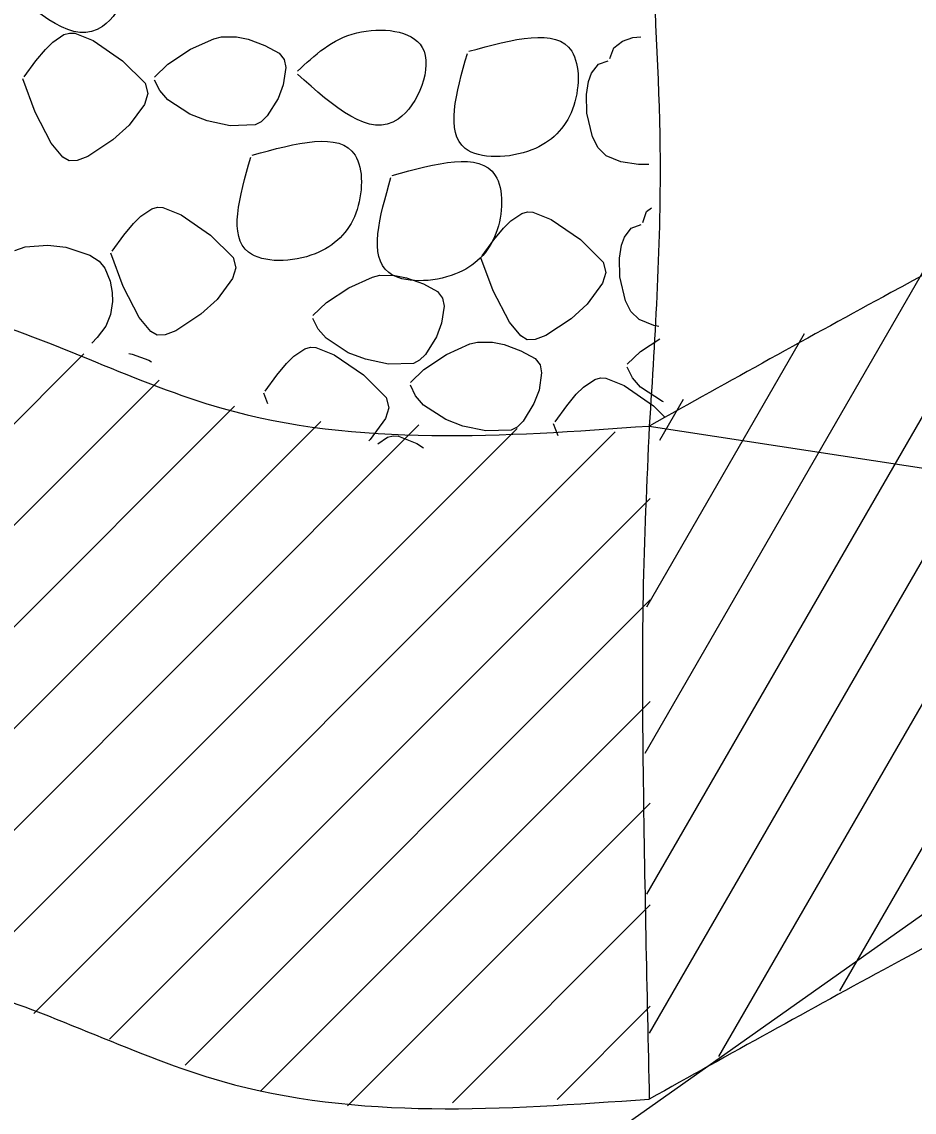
# Model space of a CAD drawing. Extents: x 3 to 3592, y -602 to 1171.
# Drawn here: x 3290.45 to 3315.32, y -163.99 to -133.62 of the extents above; entities that cross this region are included whole.
import ezdxf

# ---------------------------------------------------------------- set-up
doc = ezdxf.new("R2010")
doc.units = 0
doc.layers.add('1', color=7, linetype='Continuous')
doc.layers.add('2', color=7, linetype='Continuous')

msp = doc.modelspace()

# ---------------------------------------------------------------- linework, layer by layer
at = {"layer": '1'}
msp.add_line((2687.879, -601.809), (3528.879, -7.809), dxfattribs=at)
at = {"layer": '2'}
for p, q in [((3313.241, -160.61), (3329.081, -133.175)), ((3309.872, -162.443), (3325.716, -135.001)), ((3307.936, -161.795), (3322.351, -136.828)), ((3307.863, -157.919), (3318.986, -138.654)), ((3307.821, -153.989), (3315.621, -140.481)), ((3307.864, -149.913), (3312.256, -142.307)), ((3289.778, -145.272), (3292.179, -142.871)), ((3289.638, -148.242), (3294.28, -143.599)), ((3308.23, -145.277), (3308.89, -144.134)), ((3289.498, -151.211), (3296.382, -144.327)), ((3289.219, -157.15), (3301.518, -144.851)), ((3289.359, -154.181), (3298.783, -144.756)), ((3307.934, -144.88), (3363.528, -153.432)), ((3289.08, -160.12), (3304.253, -144.946)), ((3290.787, -161.242), (3306.988, -145.041)), ((3292.897, -161.962), (3307.963, -146.896)), ((3295.007, -162.682), (3307.963, -149.726)), ((3297.116, -163.402), (3307.963, -152.556)), ((3299.529, -163.819), (3307.963, -155.386)), ((3302.448, -163.73), (3307.963, -158.216)), ((3305.367, -163.641), (3307.963, -161.045))]:
    msp.add_line(p, q, dxfattribs=at)
for points in [[(3291.624, -133.975), (3291.779, -133.932)], [(3291.779, -133.932), (3291.931, -133.939)], [(3291.931, -133.939), (3292.442, -134.144)], [(3291.108, -134.387), (3291.313, -134.183)], [(3291.313, -134.183), (3291.624, -133.975)], [(3292.442, -134.144), (3293.259, -134.704)], [(3295.153, -134.383), (3295.804, -134.09)], [(3295.804, -134.09), (3296.017, -134.037)], [(3296.017, -134.037), (3296.432, -134.041)], [(3296.432, -134.041), (3296.758, -134.108)], [(3296.758, -134.108), (3297.227, -134.28)], [(3306.944, -134.341), (3307.186, -134.158)], [(3307.186, -134.158), (3307.48, -134.059)], [(3307.48, -134.059), (3307.698, -134.042)], [(3290.844, -134.707), (3291.108, -134.387)], [(3294.523, -134.8), (3295.153, -134.383)], [(3297.227, -134.28), (3297.621, -134.494)], [(3297.621, -134.494), (3297.762, -134.671)], [(3306.834, -134.645), (3306.944, -134.341)], [(3290.518, -135.151), (3290.844, -134.707)], [(3293.259, -134.704), (3293.89, -135.332)], [(3294.148, -135.16), (3294.523, -134.8)], [(3297.762, -134.671), (3297.805, -134.895)], [(3306.326, -135.053), (3306.517, -134.804)], [(3306.517, -134.804), (3306.793, -134.706)], [(3297.805, -134.895), (3297.735, -135.375)], [(3306.244, -135.282), (3306.326, -135.053)], [(3290.82, -136.134), (3290.477, -135.211)], [(3293.89, -135.332), (3293.964, -135.617)], [(3294.293, -135.535), (3294.148, -135.241)], [(3297.735, -135.375), (3297.592, -135.754)], [(3306.186, -135.641), (3306.244, -135.282)], [(3293.964, -135.617), (3293.868, -135.92)], [(3294.518, -135.793), (3294.293, -135.535)], [(3297.592, -135.754), (3297.289, -136.241)], [(3306.197, -136.164), (3306.186, -135.641)], [(3293.868, -135.92), (3293.44, -136.499)], [(3295.134, -136.196), (3294.518, -135.793)], [(3291.274, -137.003), (3290.82, -136.134)], [(3295.613, -136.38), (3295.134, -136.196)], [(3296.254, -136.515), (3295.613, -136.38)], [(3297.289, -136.241), (3297.121, -136.406)], [(3306.352, -136.827), (3306.197, -136.164)], [(3293.44, -136.499), (3292.991, -136.912)], [(3296.955, -136.493), (3296.254, -136.515)], [(3297.121, -136.406), (3296.955, -136.493)], [(3292.991, -136.912), (3292.288, -137.374)], [(3306.506, -137.128), (3306.352, -136.827)], [(3291.593, -137.388), (3291.274, -137.003)], [(3306.733, -137.352), (3306.506, -137.128)], [(3291.77, -137.493), (3291.593, -137.388)], [(3291.99, -137.488), (3291.77, -137.493)], [(3292.288, -137.374), (3291.99, -137.488)], [(3307.143, -137.518), (3306.733, -137.352)], [(3307.631, -137.598), (3307.143, -137.518)], [(3307.92, -137.594), (3307.631, -137.598)], [(3294.076, -138.831), (3294.231, -138.788)], [(3294.231, -138.788), (3294.384, -138.794)], [(3294.384, -138.794), (3294.894, -138.999)], [(3307.859, -138.904), (3307.996, -138.802)], [(3293.56, -139.243), (3293.765, -139.038)], [(3293.765, -139.038), (3294.076, -138.831)], [(3294.894, -138.999), (3295.711, -139.559)], [(3304.076, -139.167), (3304.387, -138.96)], [(3304.387, -138.96), (3304.542, -138.917)], [(3304.542, -138.917), (3304.694, -138.923)], [(3304.694, -138.923), (3305.205, -139.128)], [(3307.75, -139.209), (3307.859, -138.904)], [(3293.296, -139.562), (3293.56, -139.243)], [(3303.606, -139.691), (3303.871, -139.372)], [(3303.871, -139.372), (3304.076, -139.167)], [(3305.205, -139.128), (3306.022, -139.688)], [(3307.242, -139.617), (3307.433, -139.367)], [(3307.433, -139.367), (3307.709, -139.27)], [(3292.97, -140.006), (3293.296, -139.562)], [(3295.711, -139.559), (3296.343, -140.188)], [(3303.281, -140.135), (3303.606, -139.691)], [(3306.022, -139.688), (3306.653, -140.317)], [(3307.16, -139.846), (3307.242, -139.617)], [(3290.254, -139.992), (3290.548, -139.892)], [(3290.548, -139.892), (3291.176, -139.843)], [(3291.176, -139.843), (3291.678, -139.9)], [(3291.678, -139.9), (3292.35, -140.121)], [(3307.102, -140.205), (3307.16, -139.846)], [(3292.35, -140.121), (3292.603, -140.284)], [(3292.603, -140.284), (3292.769, -140.479)], [(3293.272, -140.989), (3292.93, -140.067)], [(3296.343, -140.188), (3296.416, -140.473)], [(3303.583, -141.118), (3303.24, -140.196)], [(3306.653, -140.317), (3306.727, -140.602)], [(3307.113, -140.728), (3307.102, -140.205)], [(3292.769, -140.479), (3292.911, -140.844)], [(3296.416, -140.473), (3296.32, -140.775)], [(3306.727, -140.602), (3306.631, -140.904)], [(3292.911, -140.844), (3292.968, -141.164)], [(3296.32, -140.775), (3295.892, -141.354)], [(3299.567, -141.026), (3300.218, -140.733)], [(3300.218, -140.733), (3300.431, -140.68)], [(3300.431, -140.68), (3300.846, -140.684)], [(3300.846, -140.684), (3301.172, -140.751)], [(3301.172, -140.751), (3301.641, -140.922)], [(3301.641, -140.922), (3302.035, -141.137)], [(3306.631, -140.904), (3306.203, -141.483)], [(3307.268, -141.39), (3307.113, -140.728)], [(3292.968, -141.164), (3292.976, -141.413)], [(3293.726, -141.858), (3293.272, -140.989)], [(3298.937, -141.443), (3299.567, -141.026)], [(3302.035, -141.137), (3302.176, -141.314)], [(3304.037, -141.987), (3303.583, -141.118)], [(3292.976, -141.413), (3292.926, -141.776)], [(3295.892, -141.354), (3295.443, -141.767)], [(3298.562, -141.803), (3298.937, -141.443)], [(3302.219, -141.537), (3302.149, -142.017)], [(3302.176, -141.314), (3302.219, -141.537)], [(3306.203, -141.483), (3305.754, -141.896)], [(3307.421, -141.691), (3307.268, -141.39)], [(3292.926, -141.776), (3292.789, -142.094)], [(3295.443, -141.767), (3294.74, -142.229)], [(3307.649, -141.915), (3307.421, -141.691)], [(3292.789, -142.094), (3292.553, -142.417)], [(3294.045, -142.243), (3293.726, -141.858)], [(3298.707, -142.178), (3298.562, -141.884)], [(3302.149, -142.017), (3302.006, -142.396)], [(3304.356, -142.372), (3304.037, -141.987)], [(3305.754, -141.896), (3305.051, -142.358)], [(3308.059, -142.081), (3307.649, -141.915)], [(3308.202, -142.105), (3308.059, -142.081)], [(3292.553, -142.417), (3292.402, -142.575)], [(3294.222, -142.349), (3294.045, -142.243)], [(3294.442, -142.343), (3294.222, -142.349)], [(3294.74, -142.229), (3294.442, -142.343)], [(3298.932, -142.436), (3298.707, -142.178)], [(3299.548, -142.839), (3298.932, -142.436)], [(3302.006, -142.396), (3301.703, -142.884)], [(3304.533, -142.478), (3304.356, -142.372)], [(3305.051, -142.358), (3304.753, -142.472)], [(3307.692, -142.801), (3308.224, -142.449)], [(3298.03, -142.937), (3298.341, -142.729)], [(3298.341, -142.729), (3298.496, -142.686)], [(3298.496, -142.686), (3298.648, -142.693)], [(3298.648, -142.693), (3299.159, -142.898)], [(3302.283, -142.886), (3302.934, -142.593)], [(3302.934, -142.593), (3303.147, -142.54)], [(3303.147, -142.54), (3303.563, -142.544)], [(3303.563, -142.544), (3303.888, -142.611)], [(3303.888, -142.611), (3304.358, -142.783)], [(3304.753, -142.472), (3304.533, -142.478)], [(3293.436, -142.859), (3293.525, -142.877)], [(3293.525, -142.877), (3293.994, -143.048)], [(3293.994, -143.048), (3294.067, -143.088)], [(3297.825, -143.141), (3298.03, -142.937)], [(3299.159, -142.898), (3299.976, -143.458)], [(3300.027, -143.022), (3299.548, -142.839)], [(3300.668, -143.157), (3300.027, -143.022)], [(3301.535, -143.049), (3301.369, -143.136)], [(3301.703, -142.884), (3301.535, -143.049)], [(3301.654, -143.303), (3302.283, -142.886)], [(3304.358, -142.783), (3304.752, -142.997)], [(3304.752, -142.997), (3304.892, -143.174)], [(3307.316, -143.161), (3307.692, -142.801)], [(3297.56, -143.461), (3297.825, -143.141)], [(3301.369, -143.136), (3300.668, -143.157)], [(3301.278, -143.663), (3301.654, -143.303)], [(3304.892, -143.174), (3304.935, -143.398)], [(3307.462, -143.536), (3307.316, -143.242)], [(3297.235, -143.905), (3297.56, -143.461)], [(3299.976, -143.458), (3300.607, -144.087)], [(3304.935, -143.398), (3304.866, -143.878)], [(3306.105, -143.793), (3306.416, -143.586)], [(3306.416, -143.586), (3306.571, -143.542)], [(3306.571, -143.542), (3306.724, -143.549)], [(3306.724, -143.549), (3307.234, -143.754)], [(3307.686, -143.794), (3307.462, -143.536)], [(3297.306, -144.266), (3297.194, -143.965)], [(3301.424, -144.038), (3301.278, -143.744)], [(3304.866, -143.878), (3304.722, -144.257)], [(3305.9, -143.997), (3306.105, -143.793)], [(3307.234, -143.754), (3308.051, -144.314)], [(3308.303, -144.197), (3307.686, -143.794)], [(3300.607, -144.087), (3300.681, -144.371)], [(3301.648, -144.296), (3301.424, -144.038)], [(3304.722, -144.257), (3304.42, -144.744)], [(3305.636, -144.317), (3305.9, -143.997)], [(3308.334, -144.209), (3308.303, -144.197)], [(3300.681, -144.371), (3300.585, -144.674)], [(3302.265, -144.699), (3301.648, -144.296)], [(3305.31, -144.761), (3305.636, -144.317)], [(3308.051, -144.314), (3308.359, -144.621)], [(3300.585, -144.674), (3300.157, -145.253)], [(3302.744, -144.883), (3302.265, -144.699)], [(3303.384, -145.018), (3302.744, -144.883)], [(3304.42, -144.744), (3304.251, -144.909)], [(3305.391, -145.149), (3305.27, -144.822)], [(3300.644, -145.195), (3300.799, -145.152)], [(3300.799, -145.152), (3300.951, -145.159)], [(3300.951, -145.159), (3301.462, -145.363)], [(3304.085, -144.996), (3303.384, -145.018)], [(3304.251, -144.909), (3304.085, -144.996)], [(3300.157, -145.253), (3300.118, -145.288)], [(3300.367, -145.379), (3300.644, -145.195)], [(3301.462, -145.363), (3301.645, -145.489)]]:
    msp.add_lwpolyline(points, dxfattribs=at)
for points in [[(3349.184, -122.38), (3344.723, -124.963), (3341.905, -126.841), (3336.27, -128.954), (3329.93, -132.711), (3324.295, -135.998), (3314.668, -141.164), (3307.934, -144.88)], [(3307.934, -126.13), (3307.996, -131.033), (3308.231, -137.137), (3307.934, -144.88)], [(3289.896, -132.417), (3291.552, -131.347), (3293.37, -131.751), (3292.703, -133.75), (3289.896, -132.498)], [(3298.134, -134.998), (3299.79, -133.927), (3301.607, -134.331), (3300.941, -136.331), (3298.134, -135.078)], [(3302.907, -134.441), (3305.775, -134.441), (3305.795, -136.056), (3304.664, -137.187), (3302.806, -137.147), (3302.867, -134.501)], [(3296.869, -137.334), (3299.737, -137.334), (3299.757, -138.95), (3298.626, -140.081), (3296.768, -140.04), (3296.829, -137.395)], [(3300.775, -137.898), (3303.643, -137.898), (3303.663, -139.514), (3302.532, -140.645), (3300.674, -140.604), (3300.734, -137.959)], [(3275.434, -139.88), (3280.524, -140.625), (3288.977, -141.799), (3296.021, -144.382), (3307.934, -144.88)], [(3349.184, -141.13), (3344.723, -143.713), (3341.905, -145.591), (3336.27, -147.704), (3329.93, -151.461), (3324.295, -154.748), (3314.668, -159.914), (3307.934, -163.63)], [(3307.934, -144.88), (3307.762, -149.582), (3307.762, -154.513), (3307.934, -163.63)], [(3275.434, -158.63), (3280.524, -159.375), (3288.977, -160.549), (3296.021, -163.132), (3307.934, -163.63)]]:
    msp.add_spline(points, degree=3, dxfattribs=at)

doc.saveas('drawing.dxf')
